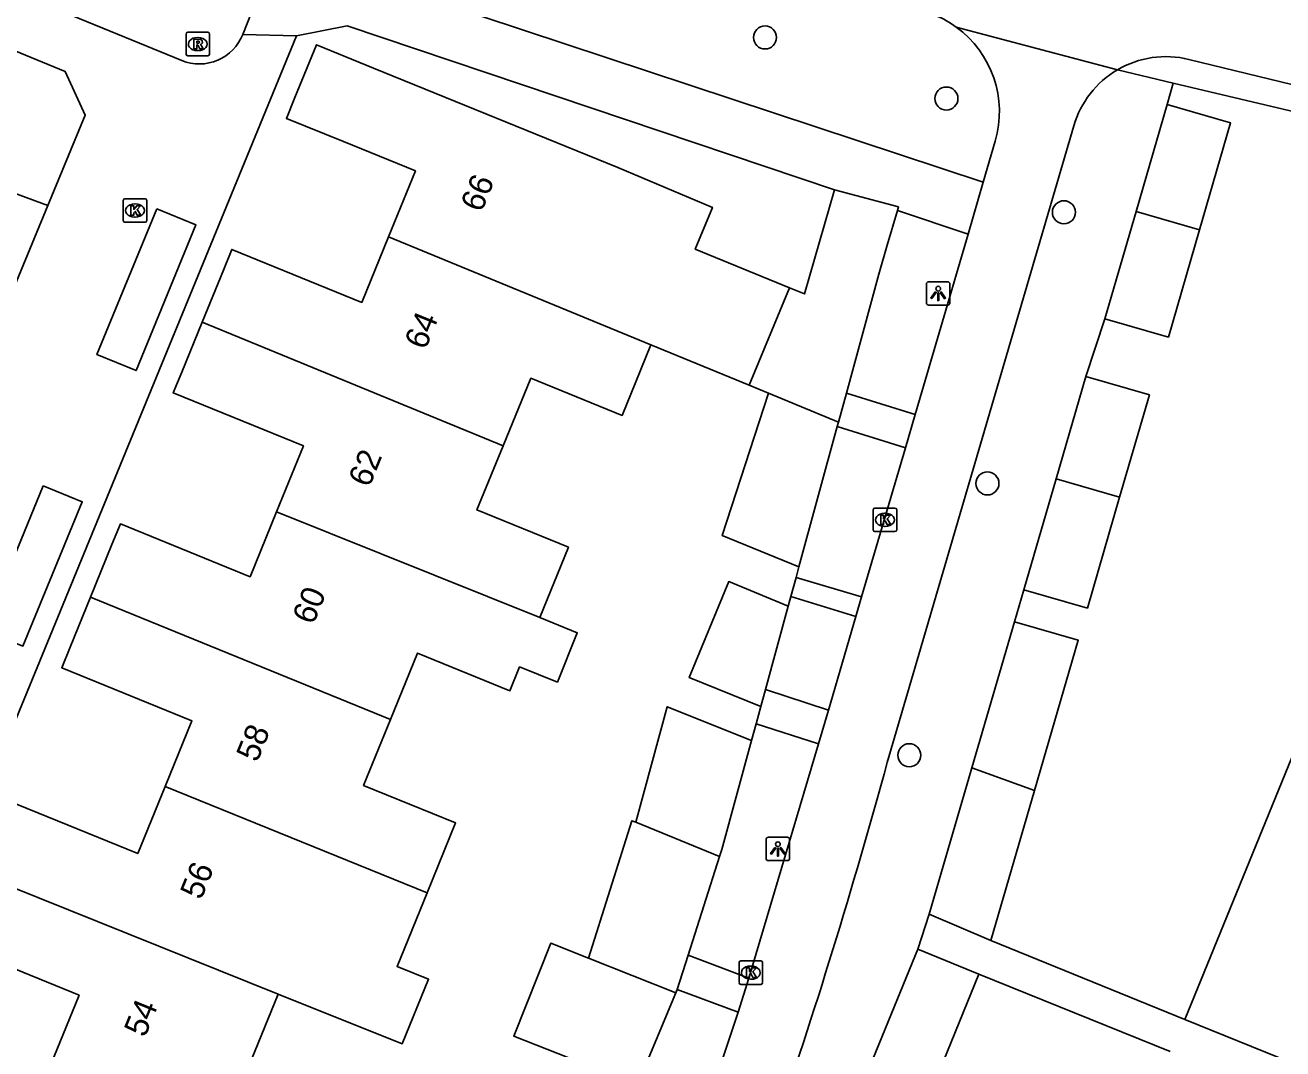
# Model space of a CAD drawing. Extents: x 157767 to 159171, y 387842 to 389425.
# Drawn here: x 158744.9 to 158798.3, y 388627.2 to 388670.7 of the extents above; entities that cross this region are included whole.
import ezdxf

# ---------------------------------------------------------------- set-up
doc = ezdxf.new("R2010")
doc.units = 0
for name, color, linetype in [('IMGEO_Boom', 7, 'Continuous'), ('IMGEO_Fietspad_gesloten', 7, 'Continuous'), ('IMGEO_Groenvoorziening', 7, 'Continuous'), ('IMGEO_Kolk', 7, 'Continuous'), ('IMGEO_Lichtpunt', 7, 'Continuous'), ('IMGEO_Pand', 7, 'Continuous'), ('IMGEO_Pand_nummerreeks', 7, 'Continuous'), ('IMGEO_Rioolput', 7, 'Continuous'), ('IMGEO_Voetpad_open', 7, 'Continuous')]:
    doc.layers.add(name, color=color, linetype=linetype)

msp = doc.modelspace()

# ---------------------------------------------------------------- linework, layer by layer
at = {"layer": 'IMGEO_Boom'}
for centre in [(158776.317, 388670.176), (158784.02, 388667.582), (158789.008, 388662.749), (158785.762, 388651.227), (158782.444, 388639.68)]:
    msp.add_circle(centre, 0.489, dxfattribs=at)
at = {"layer": 'IMGEO_Fietspad_gesloten'}
for points in [[(158791.278, 388668.798), (158784.439, 388670.616)], [(158794.317, 388669.247), (158814.376, 388664.366)], [(158781.507, 388639.372), (158789.428, 388666.424)], [(158786.094, 388665.771), (158785.585, 388664.024)], [(158785.585, 388664.024), (158784.944, 388661.823)], [(158784.944, 388661.823), (158782.694, 388654.156)], [(158782.694, 388654.156), (158782.277, 388652.737)], [(158782.277, 388652.737), (158780.42, 388646.408)], [(158780.42, 388646.408), (158780.177, 388645.58)], [(158780.177, 388645.58), (158779.008, 388641.598)], [(158779.008, 388641.598), (158778.585, 388640.158)], [(158778.585, 388640.158), (158775.628, 388630.211)], [(158775.628, 388630.211), (158775.183, 388628.759)], [(158775.183, 388628.759), (158773.851, 388624.779)]]:
    msp.add_lwpolyline(points, dxfattribs=at)
for centre, radius, start, end in [((158781.822, 388667.019), 4.448, 53.9544, 79.7771), ((158781.818, 388667.016), 4.453, 343.7713, 53.9479), ((158793.347, 388665.301), 4.063, 76.1927, 120.6161), ((158793.351, 388665.275), 4.088, 120.4719, 163.6712), ((158538.335, 388705.64), 252.039, 340.99145, 344.75628)]:
    msp.add_arc(centre, radius, start, end, dxfattribs=at)
at = {"layer": 'IMGEO_Groenvoorziening'}
for points in [[(158777.635, 388647.237), (158777.755, 388647.679)], [(158777.411, 388646.419), (158777.302, 388646.02)], [(158775.934, 388641.011), (158775.74, 388640.301)]]:
    msp.add_lwpolyline(points, dxfattribs=at)
at = {"layer": 'IMGEO_Kolk'}
for p, q in [((158749.063, 388662.397), (158749.063, 388663.249)), ((158749.138, 388663.323), (158749.99, 388663.323)), ((158750.064, 388663.249), (158750.064, 388662.397)), ((158749.551, 388663.103), (158749.576, 388663.103)), ((158749.99, 388662.323), (158749.138, 388662.323)), ((158749.574, 388662.543), (158749.549, 388662.543)), ((158780.908, 388649.255), (158780.908, 388650.107)), ((158780.983, 388650.181), (158781.835, 388650.181)), ((158781.396, 388649.961), (158781.421, 388649.961)), ((158781.909, 388650.107), (158781.909, 388649.255)), ((158781.419, 388649.401), (158781.394, 388649.401)), ((158781.835, 388649.181), (158780.983, 388649.181)), ((158775.212, 388630.016), (158775.212, 388630.868)), ((158775.287, 388630.942), (158776.139, 388630.942)), ((158775.7, 388630.722), (158775.725, 388630.722)), ((158776.213, 388630.868), (158776.213, 388630.016)), ((158775.723, 388630.162), (158775.698, 388630.162)), ((158776.139, 388629.942), (158775.287, 388629.942))]:
    msp.add_line(p, q, dxfattribs=at)
for points in [[(158749.063, 388662.397), (158749.063, 388663.249)], [(158749.138, 388663.323), (158749.99, 388663.323)], [(158750.064, 388663.249), (158750.064, 388662.397)], [(158749.384, 388663.023), (158749.507, 388663.023), (158749.507, 388662.872), (158749.637, 388663.023), (158749.801, 388663.023), (158749.655, 388662.872), (158749.808, 388662.623), (158749.656, 388662.623), (158749.571, 388662.787), (158749.507, 388662.72), (158749.507, 388662.623), (158749.384, 388662.623), (158749.384, 388663.023)], [(158749.99, 388662.323), (158749.138, 388662.323)], [(158780.908, 388649.255), (158780.908, 388650.107)], [(158780.983, 388650.181), (158781.835, 388650.181)], [(158781.229, 388649.881), (158781.352, 388649.881), (158781.352, 388649.73), (158781.482, 388649.881), (158781.646, 388649.881), (158781.5, 388649.73), (158781.653, 388649.481), (158781.501, 388649.481), (158781.416, 388649.645), (158781.352, 388649.578), (158781.352, 388649.481), (158781.229, 388649.481), (158781.229, 388649.881)], [(158781.909, 388650.107), (158781.909, 388649.255)], [(158781.835, 388649.181), (158780.983, 388649.181)], [(158775.212, 388630.016), (158775.212, 388630.868)], [(158775.287, 388630.942), (158776.139, 388630.942)], [(158775.533, 388630.642), (158775.656, 388630.642), (158775.656, 388630.491), (158775.786, 388630.642), (158775.95, 388630.642), (158775.804, 388630.491), (158775.957, 388630.242), (158775.805, 388630.242), (158775.72, 388630.406), (158775.656, 388630.339), (158775.656, 388630.242), (158775.533, 388630.242), (158775.533, 388630.642)], [(158776.213, 388630.868), (158776.213, 388630.016)], [(158776.139, 388629.942), (158775.287, 388629.942)]]:
    msp.add_lwpolyline(points, dxfattribs=at)
for centre, start, end in [((158749.14, 388663.247), 91.552, 178.448), ((158749.14, 388663.247), 91.552, 178.448), ((158749.988, 388663.247), 1.552, 88.448), ((158749.988, 388663.247), 1.552, 88.448), ((158749.14, 388662.399), 181.552, 268.448), ((158749.14, 388662.399), 181.552, 268.448), ((158749.988, 388662.399), 271.552, 358.448), ((158749.988, 388662.399), 271.552, 358.448), ((158780.985, 388650.105), 91.552, 178.448), ((158780.985, 388650.105), 91.552, 178.448), ((158781.833, 388650.105), 1.552, 88.448), ((158781.833, 388650.105), 1.552, 88.448), ((158780.985, 388649.257), 181.552, 268.448), ((158780.985, 388649.257), 181.552, 268.448), ((158781.833, 388649.257), 271.552, 358.448), ((158781.833, 388649.257), 271.552, 358.448), ((158775.289, 388630.866), 91.552, 178.448), ((158775.289, 388630.866), 91.552, 178.448), ((158776.137, 388630.866), 1.552, 88.448), ((158776.137, 388630.866), 1.552, 88.448), ((158775.289, 388630.018), 181.552, 268.448), ((158775.289, 388630.018), 181.552, 268.448), ((158776.137, 388630.018), 271.552, 358.448), ((158776.137, 388630.018), 271.552, 358.448)]:
    msp.add_arc(centre, 0.0765, start, end, dxfattribs=at)
for centre, major_axis, ratio, start_param, end_param in [((158749.55, 388662.823), (-0.387, 0.002), 0.722429, 4.712389, 7.853982), ((158749.575, 388662.823), (-0.39, 0.002), 0.717154, 1.570796, 4.712389), ((158781.395, 388649.681), (-0.387, 0.002), 0.722429, 4.712389, 7.853982), ((158781.42, 388649.681), (-0.39, 0.002), 0.717154, 1.570796, 4.712389), ((158775.699, 388630.442), (-0.387, 0.002), 0.722429, 4.712389, 7.853982), ((158775.724, 388630.442), (-0.39, 0.002), 0.717154, 1.570796, 4.712389)]:
    msp.add_ellipse(centre, major_axis=major_axis, ratio=ratio, start_param=start_param, end_param=end_param, dxfattribs=at)
at = {"layer": 'IMGEO_Lichtpunt'}
for p, q in [((158783.173, 388659.705), (158783.173, 388658.898)), ((158783.173, 388659.705), (158783.173, 388658.898)), ((158784.075, 388659.8), (158783.267, 388659.8)), ((158784.075, 388659.8), (158783.267, 388659.8)), ((158784.169, 388658.898), (158784.169, 388659.705)), ((158784.169, 388658.898), (158784.169, 388659.705)), ((158783.267, 388658.804), (158784.075, 388658.804)), ((158783.267, 388658.804), (158784.075, 388658.804)), ((158776.364, 388636.101), (158776.364, 388635.294)), ((158776.364, 388636.101), (158776.364, 388635.294)), ((158777.266, 388636.196), (158776.458, 388636.196)), ((158777.266, 388636.196), (158776.458, 388636.196)), ((158777.36, 388635.294), (158777.36, 388636.101)), ((158777.36, 388635.294), (158777.36, 388636.101)), ((158776.458, 388635.2), (158777.266, 388635.2)), ((158776.458, 388635.2), (158777.266, 388635.2))]:
    msp.add_line(p, q, dxfattribs=at)
for points in [[(158783.547, 388659.369), (158783.586, 388659.341), (158783.398, 388659.079), (158783.36, 388659.106), (158783.547, 388659.369)], [(158783.649, 388659.321), (158783.696, 388659.321), (158783.696, 388658.999), (158783.649, 388658.999), (158783.649, 388659.321)], [(158783.759, 388659.341), (158783.797, 388659.368), (158783.984, 388659.106), (158783.945, 388659.078), (158783.759, 388659.341)], [(158776.738, 388635.765), (158776.777, 388635.737), (158776.589, 388635.475), (158776.551, 388635.502), (158776.738, 388635.765)], [(158776.84, 388635.717), (158776.887, 388635.717), (158776.887, 388635.395), (158776.84, 388635.395), (158776.84, 388635.717)], [(158776.95, 388635.737), (158776.988, 388635.764), (158777.175, 388635.502), (158777.136, 388635.474), (158776.95, 388635.737)]]:
    msp.add_lwpolyline(points, dxfattribs=at)
for centre in [(158783.672, 388659.503), (158776.863, 388635.899)]:
    msp.add_circle(centre, 0.0994, dxfattribs=at)
for centre, start, end in [((158783.267, 388659.705), 90, 180), ((158783.267, 388659.705), 90, 180), ((158784.075, 388659.705), 0, 90), ((158784.075, 388659.705), 0, 90), ((158783.267, 388658.898), 180, 270), ((158783.267, 388658.898), 180, 270), ((158784.075, 388658.898), 270, 0), ((158784.075, 388658.898), 270, 360), ((158776.458, 388636.101), 90, 180), ((158776.458, 388636.101), 90, 180), ((158777.266, 388636.101), 0, 90), ((158777.266, 388636.101), 0, 90), ((158776.458, 388635.294), 180, 270), ((158776.458, 388635.294), 180, 270), ((158777.266, 388635.294), 270, 0), ((158777.266, 388635.294), 270, 360)]:
    msp.add_arc(centre, 0.0946, start, end, dxfattribs=at)
at = {"layer": 'IMGEO_Pand'}
for points in [[(158760.325, 388661.704), (158761.468, 388664.506), (158758.418, 388665.75), (158755.992, 388666.739), (158756.351, 388667.62), (158757.268, 388669.867), (158759.694, 388668.877), (158770.066, 388664.645), (158774.083, 388662.954), (158773.356, 388661.188), (158777.353, 388659.542)], [(158792.077, 388662.786), (158793.398, 388667.329)], [(158793.398, 388667.329), (158796.09, 388666.547), (158794.77, 388662.005)], [(158737.37, 388666.441), (158743.467, 388663.921), (158745.863, 388663.04)], [(158779.267, 388663.696), (158777.989, 388659.28), (158777.353, 388659.542)], [(158779.267, 388663.696), (158781.981, 388662.977), (158781.939, 388662.829)], [(158745.863, 388663.04), (158741.019, 388651.322)], [(158779.774, 388655.067), (158781.155, 388660.124), (158781.509, 388661.347), (158781.939, 388662.829)], [(158790.752, 388658.226), (158792.077, 388662.786)], [(158794.77, 388662.005), (158792.077, 388662.786)], [(158752.41, 388658.073), (158753.315, 388660.292), (158753.674, 388661.171), (158759.189, 388658.921), (158760.325, 388661.704)], [(158760.325, 388661.704), (158771.468, 388657.117)], [(158794.77, 388662.005), (158793.444, 388657.444), (158790.752, 388658.226)], [(158777.353, 388659.542), (158775.647, 388655.397)], [(158755.574, 388650.014), (158756.718, 388652.819), (158751.187, 388655.076), (158751.546, 388655.956), (158752.41, 388658.073)], [(158765.198, 388652.829), (158752.41, 388658.073)], [(158771.468, 388657.117), (158770.824, 388655.538), (158770.245, 388654.118), (158766.369, 388655.699), (158765.198, 388652.829)], [(158775.647, 388655.397), (158771.468, 388657.117)], [(158788.676, 388651.429), (158789.94, 388655.775)], [(158789.94, 388655.775), (158792.64, 388654.99), (158791.376, 388650.644)], [(158775.647, 388655.397), (158776.468, 388655.059)], [(158776.468, 388655.059), (158774.498, 388649.015), (158777.755, 388647.679)], [(158776.468, 388655.059), (158779.437, 388653.836)], [(158779.437, 388653.836), (158779.774, 388655.067)], [(158777.755, 388647.679), (158779.385, 388653.645)], [(158779.385, 388653.645), (158779.437, 388653.836)], [(158765.198, 388652.829), (158764.084, 388650.1), (158767.97, 388648.515), (158766.751, 388645.526)], [(158787.305, 388646.713), (158788.676, 388651.429)], [(158788.676, 388651.429), (158791.376, 388650.644)], [(158791.376, 388650.644), (158790.005, 388645.928), (158787.305, 388646.713)], [(158747.672, 388646.39), (158748.585, 388648.628), (158748.944, 388649.507), (158754.45, 388647.26), (158755.574, 388650.014)], [(158755.574, 388650.014), (158766.751, 388645.526)], [(158777.302, 388646.02), (158774.779, 388647.055), (158773.102, 388642.976), (158776.138, 388641.757)], [(158750.845, 388638.348), (158751.983, 388641.137), (158746.45, 388643.394), (158746.809, 388644.274), (158747.672, 388646.39)], [(158747.672, 388646.39), (158760.409, 388641.193)], [(158777.302, 388646.02), (158776.334, 388642.476)], [(158766.751, 388645.526), (158768.344, 388644.886), (158767.502, 388642.79), (158765.897, 388643.434), (158765.482, 388642.417), (158761.561, 388644.017), (158760.409, 388641.193)], [(158785.1, 388639.139), (158786.908, 388645.354)], [(158786.908, 388645.354), (158789.619, 388644.565), (158787.763, 388638.183)], [(158776.138, 388641.757), (158776.334, 388642.476)], [(158775.74, 388640.301), (158772.165, 388641.736), (158770.825, 388636.829)], [(158760.409, 388641.193), (158759.269, 388638.399), (158763.179, 388636.804), (158761.967, 388633.834)], [(158799.223, 388640.896), (158794.146, 388628.458)], [(158775.74, 388640.301), (158774.478, 388635.681), (158774.381, 388635.377)], [(158783.293, 388632.924), (158785.1, 388639.139)], [(158787.763, 388638.183), (158785.1, 388639.139)], [(158742.888, 388634.655), (158743.794, 388636.877), (158744.153, 388637.756), (158749.683, 388635.5), (158750.845, 388638.348)], [(158761.967, 388633.834), (158750.845, 388638.348)], [(158787.763, 388638.183), (158785.907, 388631.802)], [(158770.825, 388636.829), (158770.66, 388636.896), (158768.821, 388631.051)], [(158774.381, 388635.377), (158770.825, 388636.829)], [(158773.047, 388631.182), (158774.381, 388635.377)], [(158746.118, 388626.849), (158747.192, 388629.483), (158741.693, 388631.727), (158742.052, 388632.607), (158742.888, 388634.655)], [(158755.641, 388629.533), (158742.888, 388634.655)], [(158761.967, 388633.834), (158760.692, 388630.708), (158762.027, 388630.163), (158760.907, 388627.419), (158755.641, 388629.533)], [(158785.907, 388631.802), (158783.293, 388632.924)], [(158768.821, 388631.051), (158767.215, 388631.688), (158765.65, 388627.742), (158767.985, 388626.816), (158767.195, 388624.894)], [(158772.581, 388629.719), (158773.047, 388631.182)], [(158780.292, 388625.277), (158782.807, 388631.437)], [(158782.807, 388631.437), (158785.401, 388630.379)], [(158768.821, 388631.051), (158772.536, 388629.577)], [(158785.401, 388630.379), (158782.886, 388624.219)], [(158755.641, 388629.533), (158754.506, 388626.75), (158758.446, 388625.142), (158757.265, 388622.246)], [(158770.965, 388625.817), (158772.536, 388629.577)], [(158772.536, 388629.577), (158772.581, 388629.719)], [(158803.317, 388624.715), (158798.688, 388626.604), (158794.146, 388628.458)]]:
    msp.add_lwpolyline(points, dxfattribs=at)
at = {"layer": 'IMGEO_Rioolput'}
for p, q in [((158751.729, 388669.471), (158751.729, 388670.323)), ((158751.804, 388670.397), (158752.656, 388670.397)), ((158752.217, 388670.177), (158752.242, 388670.177)), ((158752.73, 388670.323), (158752.73, 388669.471)), ((158752.24, 388669.617), (158752.215, 388669.617)), ((158752.656, 388669.397), (158751.804, 388669.397))]:
    msp.add_line(p, q, dxfattribs=at)
for points in [[(158751.729, 388669.471), (158751.729, 388670.323)], [(158751.804, 388670.397), (158752.656, 388670.397)], [(158752.73, 388670.323), (158752.73, 388669.471)], [(158752.318, 388670.095), (158752.066, 388670.097), (158752.066, 388669.697)], [(158752.066, 388669.697), (158752.19, 388669.697), (158752.19, 388669.859), (158752.201, 388669.859)], [(158752.244, 388670.016), (158752.19, 388670.016), (158752.19, 388669.935)], [(158752.19, 388669.935), (158752.242, 388669.935)], [(158752.248, 388669.83), (158752.319, 388669.697), (158752.459, 388669.697), (158752.394, 388669.823)], [(158752.656, 388669.397), (158751.804, 388669.397)]]:
    msp.add_lwpolyline(points, dxfattribs=at)
for centre, radius, start, end in [((158751.806, 388670.321), 0.0765, 91.552, 178.448), ((158751.806, 388670.321), 0.0765, 91.552, 178.448), ((158752.654, 388670.321), 0.0765, 1.552, 88.448), ((158752.654, 388670.321), 0.0765, 1.552, 88.448), ((158752.2, 388669.806), 0.0533, 26.0293, 88.6989), ((158752.226, 388670.124), 0.19, 274.7715, 282.9687), ((158752.25, 388669.92), 0.0964, 77.0061, 93.1865), ((158752.264, 388669.977), 0.0378, 276.6634, 79.6772), ((158752.317, 388669.985), 0.109, 350.3612, 89.416), ((158752.315, 388669.985), 0.112, 277.5842, 350.9817), ((158752.299, 388669.77), 0.108, 29.5134, 73.7905), ((158751.806, 388669.473), 0.0765, 181.552, 268.448), ((158751.806, 388669.473), 0.0765, 181.552, 268.448), ((158752.654, 388669.473), 0.0765, 271.552, 358.448), ((158752.654, 388669.473), 0.0765, 271.552, 358.448)]:
    msp.add_arc(centre, radius, start, end, dxfattribs=at)
for centre, major_axis, ratio, start_param, end_param in [((158752.216, 388669.897), (-0.387, 0.002), 0.722429, 4.712389, 7.853982), ((158752.241, 388669.897), (-0.39, 0.002), 0.717154, 1.570796, 4.712389)]:
    msp.add_ellipse(centre, major_axis=major_axis, ratio=ratio, start_param=start_param, end_param=end_param, dxfattribs=at)
at = {"layer": 'IMGEO_Voetpad_open'}
for points in [[(158686.202, 388681.709), (158689.41, 388689.584), (158720.881, 388676.641), (158721.838, 388678.935), (158746.603, 388668.726), (158747.453, 388666.872), (158745.863, 388663.04)], [(158751.548, 388669.2), (158748.817, 388670.318), (158723.771, 388680.572)], [(158756.469, 388676.212), (158754.145, 388670.309)], [(158758.567, 388672.664), (158759.617, 388672.5), (158760.708, 388672.266), (158785.585, 388664.024)], [(158756.416, 388670.249), (158758.566, 388670.667), (158779.267, 388663.696)], [(158731.376, 388627.31), (158738.367, 388629.972), (158739.679, 388629.469), (158756.416, 388670.249)], [(158756.416, 388670.249), (158754.145, 388670.309)], [(158791.278, 388668.798), (158793.644, 388668.234)], [(158793.398, 388667.329), (158793.644, 388668.234)], [(158793.644, 388668.234), (158806.339, 388665.225), (158820.14, 388659.525)], [(158750.489, 388662.895), (158752.151, 388662.213), (158749.609, 388656.02), (158747.946, 388656.702), (158750.489, 388662.895)], [(158781.939, 388662.829), (158784.944, 388661.823)], [(158789.94, 388655.775), (158790.752, 388658.226)], [(158782.694, 388654.156), (158779.774, 388655.067)], [(158782.277, 388652.737), (158779.385, 388653.645)], [(158745.659, 388651.129), (158747.322, 388650.447), (158744.805, 388644.315), (158743.143, 388644.997), (158745.659, 388651.129)], [(158777.411, 388646.419), (158777.635, 388647.237)], [(158780.42, 388646.408), (158777.635, 388647.237)], [(158786.908, 388645.354), (158787.305, 388646.713)], [(158780.177, 388645.58), (158777.411, 388646.419)], [(158776.334, 388642.476), (158779.008, 388641.598)], [(158775.934, 388641.011), (158776.138, 388641.757)], [(158778.585, 388640.158), (158775.934, 388641.011)], [(158783.293, 388632.924), (158782.807, 388631.437)], [(158794.146, 388628.458), (158785.907, 388631.802)], [(158773.047, 388631.182), (158775.628, 388630.211)], [(158793.518, 388627.097), (158785.401, 388630.379)], [(158772.581, 388629.719), (158775.183, 388628.759)]]:
    msp.add_lwpolyline(points, dxfattribs=at)
msp.add_arc((158752.3, 388671.033), 1.982, 247.6885, 338.5595, dxfattribs=at)

# ---------------------------------------------------------------- texts
at = {"layer": 'IMGEO_Pand_nummerreeks'}
for s, rotation, p in [('66', 67.8194, (158764.278, 388662.708)), ('64', 67.8194, (158761.896, 388656.865)), ('62', 67.8194, (158759.514, 388651.02)), ('60', 67.821, (158757.134, 388645.185)), ('58', 67.8194, (158754.752, 388639.342)), ('56', 67.8194, (158752.369, 388633.496)), ('54', 67.8194, (158749.987, 388627.654))]:
    msp.add_text(s, height=1, rotation=rotation, dxfattribs=at).set_placement(p)

doc.saveas('drawing.dxf')
